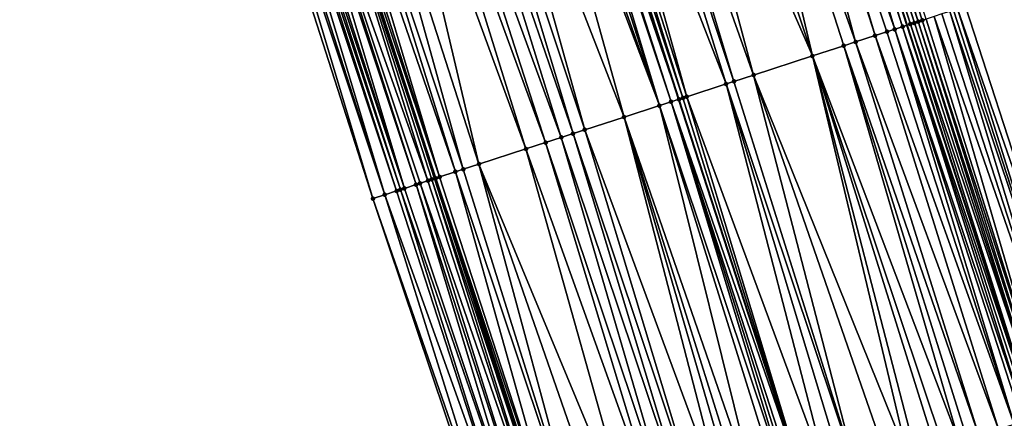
# Model space of a CAD drawing. Header units: feet. Extents: x 2004186 to 2014793, y 836912 to 864902.
# Tile 840 of 974: x 2004482 to 2004530, y 859082 to 859101. Entities that reach past the tile are written whole.
import ezdxf

# ---------------------------------------------------------------- set-up
doc = ezdxf.new("R2010")
doc.units = ezdxf.units.FT
doc.header["$LTSCALE"] = 100
doc.header["$MEASUREMENT"] = 0
for name, color, linetype, lineweight in [('EP_Travel Lane', 5, 'Continuous', 40), ('GPL_Skip Line', 2, 'Continuous', 40), ('Road Shots', 4, 'Continuous', 200), ('Road X-Section', 30, 'Continuous', 13)]:
    doc.layers.add(name, color=color, linetype=linetype, lineweight=lineweight)
doc.layers.add('I-77 SB_MM21-27-Surface-Border', color=7, linetype='Continuous')
doc.layers.add('I-77 SB_MM21-27-Surface-TIN', color=7, linetype='Continuous')

msp = doc.modelspace()

# ---------------------------------------------------------------- linework, layer by layer
at = {"layer": 'EP_Travel Lane'}
for points in [[(2004611.05073845, 858834.3353177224, 450.809887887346), (2004604.904946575, 858853.3668425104, 450.6313868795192), (2004598.75915778, 858872.3983577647, 450.4519635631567), (2004592.613442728, 858891.4296446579, 450.2502030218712), (2004586.467838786, 858910.4605874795, 450.014829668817), (2004580.322293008, 858929.491350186, 449.7618389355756), (2004574.17668532, 858948.5223046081, 449.5275945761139), (2004568.011584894, 858967.5560567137, 449.3092395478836), (2004561.847882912, 858986.5815319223, 449.1081062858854), (2004555.684214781, 859005.6069026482, 448.8968775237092), (2004549.520720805, 859024.6317358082, 448.6337080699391), (2004543.357037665, 859043.6571528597, 448.4269492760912), (2004537.193351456, 859062.6825793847, 448.2211025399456), (2004531.029666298, 859081.7080026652, 448.014952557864), (2004524.865823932, 859100.7339112, 447.8556761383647), (2004518.74471886, 859119.7364607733, 447.7203524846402), (2004512.616897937, 859138.7738750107, 447.5539477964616), (2004506.489054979, 859157.8113577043, 447.3980261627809), (2004500.361281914, 859176.8486232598, 447.2088581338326), (2004494.264296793, 859195.8284650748, 447.0465477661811), (2004488.171829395, 859214.8773456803, 446.8647979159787), (2004482.07930807, 859233.9263948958, 446.7118126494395), (2004475.98675831, 859252.9755330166, 446.5739951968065), (2004470.027193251, 859271.9272233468, 446.4479969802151)], [(2004588.082730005, 858826.8995207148, 450.8157096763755), (2004581.923465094, 858845.9265977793, 450.6296128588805), (2004575.764155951, 858864.9538114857, 450.4568630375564), (2004569.604895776, 858883.9808739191, 450.2693464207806), (2004563.445736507, 858903.0076246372, 450.0513423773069), (2004557.286682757, 858922.0340493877, 449.8014890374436), (2004551.127561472, 858941.0606827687, 449.5720199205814), (2004544.982919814, 858960.0824427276, 449.3651905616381), (2004538.836223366, 858979.1132654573, 449.1490235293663), (2004532.689582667, 858998.1439155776, 448.9161874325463), (2004526.543028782, 859017.174296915, 448.6573998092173), (2004520.39633813, 859036.2051016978, 448.4395070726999), (2004514.249481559, 859055.2364201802, 448.2712313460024), (2004508.102644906, 859074.2676770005, 448.0969892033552), (2004501.955668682, 859093.2993659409, 447.9644883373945), (2004495.812314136, 859112.3724637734, 447.873149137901), (2004489.682644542, 859131.4098709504, 447.7881508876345), (2004483.553024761, 859150.4471234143, 447.679462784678), (2004477.423393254, 859169.4844122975, 447.57635318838), (2004471.297890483, 859188.5960050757, 447.4720550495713), (2004465.250982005, 859207.6599434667, 447.3995910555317), (2004459.20407793, 859226.7238679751, 447.3247592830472), (2004453.157249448, 859245.7875541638, 447.2093015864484), (2004447.138044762, 859265.0163735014, 447.1114540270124)]]:
    msp.add_polyline3d(points, dxfattribs=at)
at = {"layer": 'GPL_Skip Line'}
msp.add_polyline3d([(2004600.144751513, 858830.8070277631, 451.0318982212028), (2004593.984853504, 858849.8338164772, 450.8384232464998), (2004587.824933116, 858868.8606743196, 450.651705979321), (2004581.665053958, 858887.8874048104, 450.4525393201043), (2004575.505346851, 858906.913603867, 450.2014217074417), (2004569.345699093, 858925.939619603, 449.9323833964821), (2004563.185962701, 858944.965909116, 449.6901084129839), (2004557.013036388, 858963.9881491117, 449.4678987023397), (2004550.839239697, 858983.0100203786, 449.2381246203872), (2004544.665458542, 859002.0318437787, 449.0037253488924), (2004538.491816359, 859021.0532389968, 448.7279527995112), (2004532.318022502, 859040.0751015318, 448.4973349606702), (2004526.144169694, 859059.0971456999, 448.2842675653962), (2004519.970243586, 859078.1194157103, 448.0930222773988), (2004513.796193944, 859097.1420663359, 447.9385541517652), (2004507.673925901, 859116.181789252, 447.8432484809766), (2004501.558497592, 859135.2231480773, 447.6719201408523), (2004495.443004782, 859154.2647077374, 447.5313333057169), (2004489.327486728, 859173.3063459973, 447.4027776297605), (2004483.245041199, 859192.3583882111, 447.2583316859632), (2004477.23562986, 859211.4338076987, 447.134447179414), (2004471.226203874, 859230.5092736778, 447.0184828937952), (2004465.216785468, 859249.5847155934, 446.8984191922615), (2004459.266163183, 859268.6782788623, 446.7735468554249)], dxfattribs=at)
at = {"layer": 'I-77 SB_MM21-27-Surface-Border', "color": 3, "linetype": 'ByBlock', "lineweight": -2}
for points in [[(2004472.4773432, 859272.6663528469, 446.2902183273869), (2004478.189264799, 859253.6681932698, 446.3872762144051), (2004484.389439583, 859234.652851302, 446.5081358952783), (2004490.589518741, 859215.637812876, 446.680707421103), (2004496.980352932, 859196.6828786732, 446.854806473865), (2004503.22893318, 859177.7683850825, 447.0383335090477), (2004509.34435858, 859158.7270353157, 447.2110499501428), (2004515.459768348, 859139.6857342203, 447.3912133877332), (2004521.575246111, 859120.6442214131, 447.5389734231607), (2004527.683948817, 859101.6465388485, 447.6780818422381), (2004533.857993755, 859082.6239027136, 447.8339510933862), (2004539.841598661, 859063.5401678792, 448.0519747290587), (2004545.444640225, 859044.3332597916, 448.3000429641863), (2004552.189291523, 859025.4961188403, 448.4819144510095), (2004558.553373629, 859006.5358226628, 448.6955618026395), (2004564.727175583, 858987.5139351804, 448.9237640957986), (2004570.901104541, 858968.4916563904, 449.1141541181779), (2004577.077379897, 858949.4590754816, 449.3218534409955), (2004583.237223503, 858930.4324548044, 449.5317550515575), (2004589.396965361, 858911.406148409, 449.7723916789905), (2004595.556651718, 858892.3800134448, 450.0297687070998), (2004601.335895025, 858873.2303341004, 450.2538553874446), (2004607.305443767, 858854.142167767, 450.4692363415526), (2004612.704133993, 858834.8692839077, 450.6932272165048)], [(2004587.587272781, 858826.7388912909, 450.795730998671), (2004581.807851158, 858845.8891214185, 450.6254984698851), (2004573.935653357, 858864.3609058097, 450.3745427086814), (2004567.204966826, 858883.2027608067, 450.1685439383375), (2004560.664649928, 858902.1059305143, 449.9344593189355), (2004554.504930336, 858921.1321681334, 449.6871242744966), (2004548.345137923, 858940.158630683, 449.4617647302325), (2004542.175701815, 858959.1701092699, 449.259049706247), (2004536.001870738, 858978.1920864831, 449.0395053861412), (2004530.018245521, 858997.275883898, 448.8275165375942), (2004524.415195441, 859016.4828182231, 448.5819936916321), (2004518.051143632, 859035.4430210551, 448.3593327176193), (2004511.496731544, 859054.3418794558, 448.1750943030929), (2004505.322676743, 859073.3645459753, 448.0221546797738), (2004498.958282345, 859092.3258043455, 447.9014847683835), (2004492.821177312, 859111.4114790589, 447.8267164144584), (2004486.705541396, 859130.4534843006, 447.7543356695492), (2004480.58991449, 859149.4954614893, 447.6776576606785), (2004474.664796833, 859168.5983181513, 447.5585882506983), (2004468.93780789, 859187.8524946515, 447.4715177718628), (2004462.928291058, 859206.9282489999, 447.4046807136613), (2004457.300320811, 859226.1240958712, 447.3211453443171), (2004452.626173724, 859245.6203115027, 447.2192829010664), (2004445.672324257, 859264.5737021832, 447.1361077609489)]]:
    msp.add_polyline3d(points, dxfattribs=at)
at = {"layer": 'I-77 SB_MM21-27-Surface-TIN', "color": 128, "linetype": 'ByBlock', "lineweight": -2}
for points in [[(2004519.480312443, 859119.9724670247, 447.6869038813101), (2004519.099427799, 859119.8502912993, 447.7078974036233), (2004525.40064302, 859100.9072705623, 447.8361685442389)], [(2004519.480312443, 859119.9724670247, 447.6869038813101), (2004525.590912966, 859100.9688933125, 447.8246430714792), (2004525.781202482, 859101.0304557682, 447.8072915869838)], [(2004519.480312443, 859119.9724670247, 447.6869038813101), (2004525.40064302, 859100.9072705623, 447.8361685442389), (2004525.590912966, 859100.9688933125, 447.8246430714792)], [(2004518.528121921, 859119.6669620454, 447.7293363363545), (2004517.575957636, 859119.3613753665, 447.7592631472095), (2004524.259119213, 859100.5372386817, 447.8767803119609)], [(2004518.718558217, 859119.7280686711, 447.7217115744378), (2004518.528121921, 859119.6669620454, 447.7293363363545), (2004524.639618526, 859100.6606092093, 447.8658101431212)], [(2004518.528121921, 859119.6669620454, 447.7293363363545), (2004524.259119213, 859100.5372386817, 447.8767803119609), (2004524.639618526, 859100.6606092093, 447.8658101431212)], [(2004518.718558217, 859119.7280686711, 447.7217115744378), (2004524.865823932, 859100.7339112, 447.8556761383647), (2004518.74471886, 859119.7364607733, 447.7203524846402)], [(2004518.718558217, 859119.7280686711, 447.7217115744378), (2004524.639618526, 859100.6606092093, 447.8658101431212), (2004524.865823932, 859100.7339112, 447.8556761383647)], [(2004518.908999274, 859119.7891604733, 447.7118178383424), (2004518.74471886, 859119.7364607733, 447.7203524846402), (2004525.020138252, 859100.7839168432, 447.8487628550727)], [(2004525.020138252, 859100.7839168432, 447.8487628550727), (2004518.74471886, 859119.7364607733, 447.7203524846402), (2004524.865823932, 859100.7339112, 447.8556761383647)], [(2004519.099427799, 859119.8502912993, 447.7078974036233), (2004518.908999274, 859119.7891604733, 447.7118178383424), (2004525.210383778, 859100.8456148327, 447.8445074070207)], [(2004518.908999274, 859119.7891604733, 447.7118178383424), (2004525.020138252, 859100.7839168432, 447.8487628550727), (2004525.210383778, 859100.8456148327, 447.8445074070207)], [(2004519.099427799, 859119.8502912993, 447.7078974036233), (2004525.210383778, 859100.8456148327, 447.8445074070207), (2004525.40064302, 859100.9072705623, 447.8361685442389)], [(2004517.195105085, 859119.2390997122, 447.7649607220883), (2004515.671723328, 859118.7499085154, 447.7741922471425), (2004522.356749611, 859099.9199948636, 447.8938330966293)], [(2004517.575957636, 859119.3613753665, 447.7592631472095), (2004517.195105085, 859119.2390997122, 447.7649607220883), (2004523.307916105, 859100.2286731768, 447.8907567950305)], [(2004517.195105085, 859119.2390997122, 447.7649607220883), (2004522.356749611, 859099.9199948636, 447.8938330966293), (2004523.307916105, 859100.2286731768, 447.8907567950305)], [(2004517.575957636, 859119.3613753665, 447.7592631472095), (2004523.878626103, 859100.4138490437, 447.8859039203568), (2004524.259119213, 859100.5372386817, 447.8767803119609)], [(2004517.575957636, 859119.3613753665, 447.7592631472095), (2004523.307916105, 859100.2286731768, 447.8907567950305), (2004523.878626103, 859100.4138490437, 447.8859039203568)], [(2004515.671723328, 859118.7499085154, 447.7741922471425), (2004513.957919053, 859118.1995677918, 447.7844817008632), (2004520.264165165, 859099.24095852, 447.9060067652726)], [(2004515.671723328, 859118.7499085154, 447.7741922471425), (2004521.786043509, 859099.7348069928, 447.8975260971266), (2004522.356749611, 859099.9199948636, 447.8938330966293)], [(2004515.671723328, 859118.7499085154, 447.7741922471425), (2004520.264165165, 859099.24095852, 447.9060067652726), (2004521.786043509, 859099.7348069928, 447.8975260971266)], [(2004513.957919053, 859118.1995677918, 447.7844817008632), (2004512.244110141, 859117.6492415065, 447.796981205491), (2004520.264165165, 859099.24095852, 447.9060067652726)], [(2004512.244110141, 859117.6492415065, 447.796981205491), (2004510.72071829, 859117.1600817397, 447.8110236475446), (2004517.410643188, 859098.3149928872, 447.9219325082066)], [(2004512.244110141, 859117.6492415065, 447.796981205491), (2004517.410643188, 859098.3149928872, 447.9219325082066), (2004520.264165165, 859099.24095852, 447.9060067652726)], [(2004510.72071829, 859117.1600817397, 447.8110236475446), (2004510.149441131, 859116.9766630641, 447.8187749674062), (2004516.45948317, 859098.00629462, 447.9230807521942)], [(2004510.72071829, 859117.1600817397, 447.8110236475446), (2004516.45948317, 859098.00629462, 447.9230807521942), (2004517.410643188, 859098.3149928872, 447.9219325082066)], [(2004508.816462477, 859116.548681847, 447.8362019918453), (2004508.054765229, 859116.3041060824, 447.8438536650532), (2004514.176650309, 859097.2655691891, 447.9403700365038)], [(2004510.149441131, 859116.9766630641, 447.8187749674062), (2004508.816462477, 859116.548681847, 447.8362019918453), (2004516.079004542, 859097.8828603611, 447.9278928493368)], [(2004508.816462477, 859116.548681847, 447.8362019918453), (2004514.176650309, 859097.2655691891, 447.9403700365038), (2004516.079004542, 859097.8828603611, 447.9278928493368)], [(2004510.149441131, 859116.9766630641, 447.8187749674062), (2004516.079004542, 859097.8828603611, 447.9278928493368), (2004516.45948317, 859098.00629462, 447.9230807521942)], [(2004507.293086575, 859116.0594724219, 447.8426432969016), (2004507.102654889, 859115.9983514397, 447.8480705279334), (2004513.415747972, 859097.0185314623, 447.9336443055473)], [(2004507.293086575, 859116.0594724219, 447.8426432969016), (2004513.796193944, 859097.1420663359, 447.9385541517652), (2004507.673925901, 859116.181789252, 447.8432484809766)], [(2004507.293086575, 859116.0594724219, 447.8426432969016), (2004513.415747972, 859097.0185314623, 447.9336443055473), (2004513.796193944, 859097.1420663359, 447.9385541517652)], [(2004508.054765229, 859116.3041060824, 447.8438536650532), (2004507.673925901, 859116.181789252, 447.8432484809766), (2004513.986425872, 859097.2038062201, 447.9383468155)], [(2004513.986425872, 859097.2038062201, 447.9383468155), (2004507.673925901, 859116.181789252, 447.8432484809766), (2004513.796193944, 859097.1420663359, 447.9385541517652)], [(2004508.054765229, 859116.3041060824, 447.8438536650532), (2004513.986425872, 859097.2038062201, 447.9383468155), (2004514.176650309, 859097.2655691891, 447.9403700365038)], [(2004505.769690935, 859115.5703244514, 447.8584914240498), (2004503.865477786, 859114.9587917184, 447.8633360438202), (2004511.132914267, 859096.2778086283, 447.9511845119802)], [(2004506.15053925, 859115.6926132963, 447.854812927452), (2004505.769690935, 859115.5703244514, 447.8584914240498), (2004512.845025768, 859096.8333932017, 447.942130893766)], [(2004505.769690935, 859115.5703244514, 447.8584914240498), (2004511.132914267, 859096.2778086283, 447.9511845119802), (2004512.845025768, 859096.8333932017, 447.942130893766)], [(2004506.721801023, 859115.8760798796, 447.8543947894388), (2004506.15053925, 859115.6926132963, 447.854812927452), (2004512.845025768, 859096.8333932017, 447.942130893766)], [(2004507.102654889, 859115.9983514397, 447.8480705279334), (2004506.721801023, 859115.8760798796, 447.8543947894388), (2004512.845025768, 859096.8333932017, 447.942130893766)], [(2004507.102654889, 859115.9983514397, 447.8480705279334), (2004512.845025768, 859096.8333932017, 447.942130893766), (2004513.415747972, 859097.0185314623, 447.9336443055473)], [(2004502.91335013, 859114.6530909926, 447.8758058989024), (2004502.151664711, 859114.4084783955, 447.8778196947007), (2004508.659870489, 859095.4752785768, 447.9624259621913)], [(2004503.865477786, 859114.9587917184, 447.8633360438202), (2004502.91335013, 859114.6530909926, 447.8758058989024), (2004509.230583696, 859095.6604445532, 447.9566174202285)], [(2004502.91335013, 859114.6530909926, 447.8758058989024), (2004508.659870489, 859095.4752785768, 447.9624259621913), (2004509.230583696, 859095.6604445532, 447.9566174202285)], [(2004503.865477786, 859114.9587917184, 447.8633360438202), (2004509.230583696, 859095.6604445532, 447.9566174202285), (2004511.132914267, 859096.2778086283, 447.9511845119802)], [(2004502.151664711, 859114.4084783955, 447.8778196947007), (2004501.199567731, 859114.1026821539, 447.8756690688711), (2004508.089172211, 859095.2900666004, 447.9637897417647)], [(2004502.151664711, 859114.4084783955, 447.8778196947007), (2004508.089172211, 859095.2900666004, 447.9637897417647), (2004508.659870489, 859095.4752785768, 447.9624259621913)], [(2004500.437872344, 859113.8581005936, 447.8824336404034), (2004499.485776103, 859113.5523020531, 447.8799311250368), (2004506.377087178, 859094.7344004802, 447.96496383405)], [(2004501.199567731, 859114.1026821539, 447.8756690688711), (2004500.437872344, 859113.8581005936, 447.8824336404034), (2004507.328244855, 859095.0431059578, 447.9645122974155)], [(2004500.437872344, 859113.8581005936, 447.8824336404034), (2004506.377087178, 859094.7344004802, 447.96496383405), (2004507.328244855, 859095.0431059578, 447.9645122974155)], [(2004501.199567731, 859114.1026821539, 447.8756690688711), (2004507.328244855, 859095.0431059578, 447.9645122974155), (2004508.089172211, 859095.2900666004, 447.9637897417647)], [(2004499.485776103, 859113.5523020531, 447.8799311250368), (2004497.962389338, 859113.0631264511, 447.8915497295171), (2004504.094289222, 859093.993567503, 447.9718614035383)], [(2004499.485776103, 859113.5523020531, 447.8799311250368), (2004504.094289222, 859093.993567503, 447.9718614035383), (2004506.377087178, 859094.7344004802, 447.96496383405)], [(2004497.010282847, 859112.7573598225, 447.8939319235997), (2004496.439032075, 859112.5738589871, 447.8891071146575), (2004502.952867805, 859093.62322015, 447.9819904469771)], [(2004497.962389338, 859113.0631264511, 447.8915497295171), (2004497.010282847, 859112.7573598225, 447.8939319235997), (2004503.333334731, 859093.7466904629, 447.9806620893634)], [(2004497.010282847, 859112.7573598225, 447.8939319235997), (2004502.952867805, 859093.62322015, 447.9819904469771), (2004503.333334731, 859093.7466904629, 447.9806620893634)], [(2004497.962389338, 859113.0631264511, 447.8915497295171), (2004503.333334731, 859093.7466904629, 447.9806620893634), (2004504.094289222, 859093.993567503, 447.9718614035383)], [(2004495.677394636, 859112.3290969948, 447.8682532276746), (2004494.915727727, 859112.0844267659, 447.8614454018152), (2004501.621371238, 859093.1906498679, 447.9456523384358)], [(2004495.677394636, 859112.3290969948, 447.8682532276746), (2004501.955668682, 859093.2993659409, 447.9644883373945), (2004495.812314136, 859112.3724637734, 447.873149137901)], [(2004495.677394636, 859112.3290969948, 447.8682532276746), (2004501.811575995, 859093.252473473, 447.9535345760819), (2004501.955668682, 859093.2993659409, 447.9644883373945)], [(2004495.677394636, 859112.3290969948, 447.8682532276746), (2004501.621371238, 859093.1906498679, 447.9456523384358), (2004501.811575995, 859093.252473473, 447.9535345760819)], [(2004496.058206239, 859112.4515001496, 447.8820719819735), (2004495.812314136, 859112.3724637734, 447.873149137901), (2004502.191958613, 859093.376203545, 447.9773055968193)], [(2004502.001758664, 859093.3143651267, 447.9679920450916), (2004495.812314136, 859112.3724637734, 447.873149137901), (2004501.955668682, 859093.2993659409, 447.9644883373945)], [(2004502.191958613, 859093.376203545, 447.9773055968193), (2004495.812314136, 859112.3724637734, 447.873149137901), (2004502.001758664, 859093.3143651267, 447.9679920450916)], [(2004496.439032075, 859112.5738589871, 447.8891071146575), (2004496.058206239, 859112.4515001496, 447.8820719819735), (2004502.191958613, 859093.376203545, 447.9773055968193)], [(2004496.439032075, 859112.5738589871, 447.8891071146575), (2004502.191958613, 859093.376203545, 447.9773055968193), (2004502.952867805, 859093.62322015, 447.9819904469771)], [(2004493.963714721, 859111.7783690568, 447.8192723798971), (2004493.773289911, 859111.7172266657, 447.8214225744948), (2004500.099661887, 859092.6962807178, 447.9038222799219)], [(2004494.154130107, 859111.8395407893, 447.8216134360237), (2004493.963714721, 859111.7783690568, 447.8192723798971), (2004500.289886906, 859092.7580418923, 447.9056721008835)], [(2004493.963714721, 859111.7783690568, 447.8192723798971), (2004500.099661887, 859092.6962807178, 447.9038222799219), (2004500.289886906, 859092.7580418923, 447.9056721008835)], [(2004494.344533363, 859111.900750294, 447.8297362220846), (2004494.154130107, 859111.8395407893, 447.8216134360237), (2004500.480102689, 859092.8198315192, 447.9102711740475)], [(2004494.154130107, 859111.8395407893, 447.8216134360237), (2004500.289886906, 859092.7580418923, 447.9056721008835), (2004500.480102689, 859092.8198315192, 447.9102711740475)], [(2004494.725323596, 859112.0232199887, 447.853740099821), (2004494.344533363, 859111.900750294, 447.8297362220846), (2004500.480102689, 859092.8198315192, 447.9102711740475)], [(2004494.915727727, 859112.0844267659, 447.8614454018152), (2004494.725323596, 859112.0232199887, 447.853740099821), (2004501.050705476, 859093.005337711, 447.9373361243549)], [(2004494.725323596, 859112.0232199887, 447.853740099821), (2004500.480102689, 859092.8198315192, 447.9102711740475), (2004501.050705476, 859093.005337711, 447.9373361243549)], [(2004494.915727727, 859112.0844267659, 447.8614454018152), (2004501.240917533, 859093.0671388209, 447.9430447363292), (2004501.621371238, 859093.1906498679, 447.9456523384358)], [(2004494.915727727, 859112.0844267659, 447.8614454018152), (2004501.050705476, 859093.005337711, 447.9373361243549), (2004501.240917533, 859093.0671388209, 447.9430447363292)], [(2004493.201997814, 859111.5338545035, 447.8362935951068), (2004492.821177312, 859111.4114790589, 447.8267164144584), (2004498.958282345, 859092.3258043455, 447.9014847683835)], [(2004493.39242341, 859111.5949944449, 447.8337684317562), (2004493.201997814, 859111.5338545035, 447.8362935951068), (2004499.528947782, 859092.5111175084, 447.9098981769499)], [(2004493.201997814, 859111.5338545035, 447.8362935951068), (2004498.958282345, 859092.3258043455, 447.9014847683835), (2004499.528947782, 859092.5111175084, 447.9098981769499)], [(2004493.773289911, 859111.7172266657, 447.8214225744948), (2004493.39242341, 859111.5949944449, 447.8337684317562), (2004499.528947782, 859092.5111175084, 447.9098981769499)], [(2004493.773289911, 859111.7172266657, 447.8214225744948), (2004499.528947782, 859092.5111175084, 447.9098981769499), (2004500.099661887, 859092.6962807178, 447.9038222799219)], [(2004526.54235295, 859101.2767289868, 447.7401462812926), (2004526.161798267, 859101.1535290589, 447.7676007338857), (2004532.716365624, 859082.254192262, 447.9056210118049)], [(2004526.922903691, 859101.3999410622, 447.713865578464), (2004526.54235295, 859101.2767289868, 447.7401462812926), (2004532.716365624, 859082.254192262, 447.9056210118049)], [(2004527.113159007, 859101.4616088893, 447.7066956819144), (2004526.922903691, 859101.3999410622, 447.713865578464), (2004533.287169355, 859082.4390793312, 447.8728629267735)], [(2004526.922903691, 859101.3999410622, 447.713865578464), (2004532.716365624, 859082.254192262, 447.9056210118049), (2004533.287169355, 859082.4390793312, 447.8728629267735)], [(2004527.303407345, 859101.5232982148, 447.7016030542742), (2004527.113159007, 859101.4616088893, 447.7066956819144), (2004533.287169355, 859082.4390793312, 447.8728629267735)], [(2004527.683948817, 859101.6465388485, 447.6780818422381), (2004527.303407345, 859101.5232982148, 447.7016030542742), (2004533.857993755, 859082.6239027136, 447.8339510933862)], [(2004527.303407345, 859101.5232982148, 447.7016030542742), (2004533.287169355, 859082.4390793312, 447.8728629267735), (2004533.857993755, 859082.6239027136, 447.8339510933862)], [(2004525.020138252, 859100.7839168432, 447.8487628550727), (2004524.865823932, 859100.7339112, 447.8556761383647), (2004531.029666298, 859081.7080026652, 448.014952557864)], [(2004525.210383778, 859100.8456148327, 447.8445074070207), (2004525.020138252, 859100.7839168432, 447.8487628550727), (2004531.384406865, 859081.8230460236, 448.0068818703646)], [(2004525.020138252, 859100.7839168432, 447.8487628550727), (2004531.029666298, 859081.7080026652, 448.014952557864), (2004531.384406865, 859081.8230460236, 448.0068818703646)], [(2004525.40064302, 859100.9072705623, 447.8361685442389), (2004525.210383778, 859100.8456148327, 447.8445074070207), (2004531.384406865, 859081.8230460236, 448.0068818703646)], [(2004525.590912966, 859100.9688933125, 447.8246430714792), (2004525.40064302, 859100.9072705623, 447.8361685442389), (2004531.574673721, 859081.8846782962, 447.9962764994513)], [(2004525.40064302, 859100.9072705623, 447.8361685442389), (2004531.384406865, 859081.8230460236, 448.0068818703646), (2004531.574673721, 859081.8846782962, 447.9962764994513)], [(2004525.781202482, 859101.0304557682, 447.8072915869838), (2004525.590912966, 859100.9688933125, 447.8246430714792), (2004531.764950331, 859081.9462805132, 447.9827669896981)], [(2004525.590912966, 859100.9688933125, 447.8246430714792), (2004531.574673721, 859081.8846782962, 447.9962764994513), (2004531.764950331, 859081.9462805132, 447.9827669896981)], [(2004526.161798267, 859101.1535290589, 447.7676007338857), (2004525.781202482, 859101.0304557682, 447.8072915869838), (2004531.764950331, 859081.9462805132, 447.9827669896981)], [(2004526.161798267, 859101.1535290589, 447.7676007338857), (2004531.764950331, 859081.9462805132, 447.9827669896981), (2004532.716365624, 859082.254192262, 447.9056210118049)], [(2004523.878626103, 859100.4138490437, 447.8859039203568), (2004523.307916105, 859100.2286731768, 447.8907567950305), (2004530.052661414, 859081.3912425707, 448.0446390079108)], [(2004524.259119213, 859100.5372386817, 447.8767803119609), (2004523.878626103, 859100.4138490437, 447.8859039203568), (2004530.052661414, 859081.3912425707, 448.0446390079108)], [(2004524.639618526, 859100.6606092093, 447.8658101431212), (2004524.259119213, 859100.5372386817, 447.8767803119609), (2004530.62341437, 859081.5762860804, 448.0269970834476)], [(2004524.259119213, 859100.5372386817, 447.8767803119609), (2004530.433160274, 859081.5146144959, 448.0338039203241), (2004530.62341437, 859081.5762860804, 448.0269970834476)], [(2004524.259119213, 859100.5372386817, 447.8767803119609), (2004530.052661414, 859081.3912425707, 448.0446390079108), (2004530.433160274, 859081.5146144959, 448.0338039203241)], [(2004524.639618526, 859100.6606092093, 447.8658101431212), (2004531.003915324, 859081.6996515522, 448.0155384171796), (2004524.865823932, 859100.7339112, 447.8556761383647)], [(2004524.639618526, 859100.6606092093, 447.8658101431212), (2004530.813661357, 859081.6379795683, 448.0223066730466), (2004531.003915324, 859081.6996515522, 448.0155384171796)], [(2004524.639618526, 859100.6606092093, 447.8658101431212), (2004530.62341437, 859081.5762860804, 448.0269970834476), (2004530.813661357, 859081.6379795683, 448.0223066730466)], [(2004531.003915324, 859081.6996515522, 448.0155384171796), (2004531.029666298, 859081.7080026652, 448.014952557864), (2004524.865823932, 859100.7339112, 447.8556761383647)], [(2004522.356749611, 859099.9199948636, 447.8938330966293), (2004521.786043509, 859099.7348069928, 447.8975260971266), (2004528.340547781, 859080.8356645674, 448.0543273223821)], [(2004523.307916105, 859100.2286731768, 447.8907567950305), (2004522.356749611, 859099.9199948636, 447.8938330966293), (2004529.291713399, 859081.1443455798, 448.0515118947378)], [(2004522.356749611, 859099.9199948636, 447.8938330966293), (2004528.340547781, 859080.8356645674, 448.0543273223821), (2004529.291713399, 859081.1443455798, 448.0515118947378)], [(2004523.307916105, 859100.2286731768, 447.8907567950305), (2004529.291713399, 859081.1443455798, 448.0515118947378), (2004530.052661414, 859081.3912425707, 448.0446390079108)], [(2004521.786043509, 859099.7348069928, 447.8975260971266), (2004520.264165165, 859099.24095852, 447.9060067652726), (2004527.389375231, 859080.5270049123, 448.0592064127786)], [(2004521.786043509, 859099.7348069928, 447.8975260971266), (2004527.389375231, 859080.5270049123, 448.0592064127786), (2004527.769839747, 859080.65048265, 448.0585955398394)], [(2004521.786043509, 859099.7348069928, 447.8975260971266), (2004527.769839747, 859080.65048265, 448.0585955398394), (2004528.340547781, 859080.8356645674, 448.0543273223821)], [(2004520.264165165, 859099.24095852, 447.9060067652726), (2004517.410643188, 859098.3149928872, 447.9219325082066), (2004524.916328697, 859079.7244833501, 448.071267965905)], [(2004520.264165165, 859099.24095852, 447.9060067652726), (2004526.628434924, 859080.2800841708, 448.063784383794), (2004527.389375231, 859080.5270049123, 448.0592064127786)], [(2004520.264165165, 859099.24095852, 447.9060067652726), (2004526.247969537, 859080.1566091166, 448.0646545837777), (2004526.628434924, 859080.2800841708, 448.063784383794)], [(2004520.264165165, 859099.24095852, 447.9060067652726), (2004525.296799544, 859079.8479415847, 448.0687725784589), (2004526.247969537, 859080.1566091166, 448.0646545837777)], [(2004520.264165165, 859099.24095852, 447.9060067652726), (2004524.916328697, 859079.7244833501, 448.071267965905), (2004525.296799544, 859079.8479415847, 448.0687725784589)], [(2004516.45948317, 859098.00629462, 447.9230807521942), (2004516.079004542, 859097.8828603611, 447.9278928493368), (2004522.443293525, 859078.9219267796, 448.0799468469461)], [(2004517.410643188, 859098.3149928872, 447.9219325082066), (2004516.45948317, 859098.00629462, 447.9230807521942), (2004522.443293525, 859078.9219267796, 448.0799468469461)], [(2004517.410643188, 859098.3149928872, 447.9219325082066), (2004523.965159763, 859079.4158125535, 448.0750705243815), (2004524.916328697, 859079.7244833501, 448.071267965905)], [(2004517.410643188, 859098.3149928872, 447.9219325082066), (2004522.443293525, 859078.9219267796, 448.0799468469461), (2004523.965159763, 859079.4158125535, 448.0750705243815)], [(2004516.079004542, 859097.8828603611, 447.9278928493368), (2004514.176650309, 859097.2655691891, 447.9403700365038), (2004521.111638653, 859078.4898442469, 448.090737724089)], [(2004516.079004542, 859097.8828603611, 447.9278928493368), (2004521.872577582, 859078.7367692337, 448.0865699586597), (2004522.443293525, 859078.9219267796, 448.0799468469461)], [(2004516.079004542, 859097.8828603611, 447.9278928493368), (2004521.111638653, 859078.4898442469, 448.090737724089), (2004521.872577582, 859078.7367692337, 448.0865699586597)], [(2004513.415747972, 859097.0185314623, 447.9336443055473), (2004512.845025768, 859096.8333932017, 447.942130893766), (2004519.209324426, 859077.8724298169, 448.0913049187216)], [(2004513.415747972, 859097.0185314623, 447.9336443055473), (2004519.970243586, 859078.1194157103, 448.0930222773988), (2004513.796193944, 859097.1420663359, 447.9385541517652)], [(2004513.415747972, 859097.0185314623, 447.9336443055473), (2004519.589796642, 859077.9958838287, 448.0884015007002), (2004519.970243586, 859078.1194157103, 448.0930222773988)], [(2004513.415747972, 859097.0185314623, 447.9336443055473), (2004519.399565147, 859077.9341426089, 448.0884797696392), (2004519.589796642, 859077.9958838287, 448.0884015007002)], [(2004513.415747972, 859097.0185314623, 447.9336443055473), (2004519.209324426, 859077.8724298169, 448.0913049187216), (2004519.399565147, 859077.9341426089, 448.0884797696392)], [(2004513.986425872, 859097.2038062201, 447.9383468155), (2004513.796193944, 859097.1420663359, 447.9385541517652), (2004519.970243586, 859078.1194157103, 448.0930222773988)], [(2004514.176650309, 859097.2655691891, 447.9403700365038), (2004513.986425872, 859097.2038062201, 447.9383468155), (2004519.970243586, 859078.1194157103, 448.0930222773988)], [(2004514.176650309, 859097.2655691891, 447.9403700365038), (2004519.970243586, 859078.1194157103, 448.0930222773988), (2004521.111638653, 859078.4898442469, 448.090737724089)], [(2004512.845025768, 859096.8333932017, 447.942130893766), (2004511.132914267, 859096.2778086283, 447.9511845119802), (2004517.687467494, 859077.3785153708, 448.0934107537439)], [(2004512.845025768, 859096.8333932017, 447.942130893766), (2004518.82885434, 859077.7489692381, 448.0935737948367), (2004519.209324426, 859077.8724298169, 448.0913049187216)], [(2004512.845025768, 859096.8333932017, 447.942130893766), (2004517.687467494, 859077.3785153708, 448.0934107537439), (2004518.82885434, 859077.7489692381, 448.0935737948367)], [(2004511.132914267, 859096.2778086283, 447.9511845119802), (2004509.230583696, 859095.6604445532, 447.9566174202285), (2004516.165604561, 859076.8846194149, 448.0973032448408)], [(2004511.132914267, 859096.2778086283, 447.9511845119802), (2004517.116763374, 859077.1933213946, 448.0965137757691), (2004517.687467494, 859077.3785153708, 448.0934107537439)], [(2004511.132914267, 859096.2778086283, 447.9511845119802), (2004516.736304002, 859077.0698278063, 448.0955931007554), (2004517.116763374, 859077.1933213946, 448.0965137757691)], [(2004511.132914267, 859096.2778086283, 447.9511845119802), (2004516.165604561, 859076.8846194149, 448.0973032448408), (2004516.736304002, 859077.0698278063, 448.0955931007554)], [(2004509.230583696, 859095.6604445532, 447.9566174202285), (2004508.659870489, 859095.4752785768, 447.9624259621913), (2004515.024210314, 859076.51418835, 448.0993434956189)], [(2004509.230583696, 859095.6604445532, 447.9566174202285), (2004515.024210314, 859076.51418835, 448.0993434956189), (2004516.165604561, 859076.8846194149, 448.0973032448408)], [(2004507.328244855, 859095.0431059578, 447.9645122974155), (2004506.377087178, 859094.7344004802, 447.96496383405), (2004513.121878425, 859075.8968283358, 448.1051686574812)], [(2004508.089172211, 859095.2900666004, 447.9637897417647), (2004507.328244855, 859095.0431059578, 447.9645122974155), (2004513.692578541, 859076.0820346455, 448.1032573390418)], [(2004507.328244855, 859095.0431059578, 447.9645122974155), (2004513.121878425, 859075.8968283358, 448.1051686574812), (2004513.692578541, 859076.0820346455, 448.1032573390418)], [(2004508.659870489, 859095.4752785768, 447.9624259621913), (2004508.089172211, 859095.2900666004, 447.9637897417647), (2004514.453502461, 859076.3290058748, 448.1035578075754)], [(2004508.089172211, 859095.2900666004, 447.9637897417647), (2004513.692578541, 859076.0820346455, 448.1032573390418), (2004514.453502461, 859076.3290058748, 448.1035578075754)], [(2004508.659870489, 859095.4752785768, 447.9624259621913), (2004514.453502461, 859076.3290058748, 448.1035578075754), (2004515.024210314, 859076.51418835, 448.0993434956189)], [(2004506.377087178, 859094.7344004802, 447.96496383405), (2004504.094289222, 859093.993567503, 447.9718614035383), (2004511.790253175, 859075.4646545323, 448.1071404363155)], [(2004506.377087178, 859094.7344004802, 447.96496383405), (2004511.790253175, 859075.4646545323, 448.1071404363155), (2004513.121878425, 859075.8968283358, 448.1051686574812)], [(2004502.952867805, 859093.62322015, 447.9819904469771), (2004502.191958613, 859093.376203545, 447.9773055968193), (2004508.366095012, 859074.3532856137, 448.1059443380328)], [(2004503.333334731, 859093.7466904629, 447.9806620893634), (2004502.952867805, 859093.62322015, 447.9819904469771), (2004509.317243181, 859074.6620203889, 448.1083237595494)], [(2004502.952867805, 859093.62322015, 447.9819904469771), (2004508.366095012, 859074.3532856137, 448.1059443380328), (2004509.317243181, 859074.6620203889, 448.1083237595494)], [(2004504.094289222, 859093.993567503, 447.9718614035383), (2004503.333334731, 859093.7466904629, 447.9806620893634), (2004509.317243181, 859074.6620203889, 448.1083237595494)], [(2004504.094289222, 859093.993567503, 447.9718614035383), (2004510.648875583, 859075.0941721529, 448.1042223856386), (2004511.790253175, 859075.4646545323, 448.1071404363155)], [(2004504.094289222, 859093.993567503, 447.9718614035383), (2004509.317243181, 859074.6620203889, 448.1083237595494), (2004510.648875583, 859075.0941721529, 448.1042223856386)], [(2004501.621371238, 859093.1906498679, 447.9456523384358), (2004501.240917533, 859093.0671388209, 447.9430447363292), (2004507.795493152, 859074.1677765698, 448.0786037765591)], [(2004501.811575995, 859093.252473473, 447.9535345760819), (2004501.621371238, 859093.1906498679, 447.9456523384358), (2004507.795493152, 859074.1677765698, 448.0786037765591)], [(2004501.811575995, 859093.252473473, 447.9535345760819), (2004508.102644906, 859074.2676770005, 448.0969892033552), (2004501.955668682, 859093.2993659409, 447.9644883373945)], [(2004501.811575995, 859093.252473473, 447.9535345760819), (2004507.795493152, 859074.1677765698, 448.0786037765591), (2004508.102644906, 859074.2676770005, 448.0969892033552)], [(2004502.001758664, 859093.3143651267, 447.9679920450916), (2004501.955668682, 859093.2993659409, 447.9644883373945), (2004508.175879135, 859074.2914962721, 448.1013728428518)], [(2004508.175879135, 859074.2914962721, 448.1013728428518), (2004501.955668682, 859093.2993659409, 447.9644883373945), (2004508.102644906, 859074.2676770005, 448.0969892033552)], [(2004502.191958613, 859093.376203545, 447.9773055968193), (2004502.001758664, 859093.3143651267, 447.9679920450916), (2004508.366095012, 859074.3532856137, 448.1059443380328)], [(2004502.001758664, 859093.3143651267, 447.9679920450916), (2004508.175879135, 859074.2914962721, 448.1013728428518), (2004508.366095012, 859074.3532856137, 448.1059443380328)], [(2004500.099661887, 859092.6962807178, 447.9038222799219), (2004499.528947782, 859092.5111175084, 447.9098981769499), (2004506.27378965, 859073.6733893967, 448.0350321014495)], [(2004500.289886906, 859092.7580418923, 447.9056721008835), (2004500.099661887, 859092.6962807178, 447.9038222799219), (2004506.27378965, 859073.6733893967, 448.0350321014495)], [(2004500.480102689, 859092.8198315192, 447.9102711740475), (2004500.289886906, 859092.7580418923, 447.9056721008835), (2004506.844442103, 859073.8587425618, 448.0473107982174)], [(2004500.289886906, 859092.7580418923, 447.9056721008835), (2004506.27378965, 859073.6733893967, 448.0350321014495), (2004506.844442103, 859073.8587425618, 448.0473107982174)], [(2004501.050705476, 859093.005337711, 447.9373361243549), (2004500.480102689, 859092.8198315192, 447.9102711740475), (2004506.844442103, 859073.8587425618, 448.0473107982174)], [(2004501.240917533, 859093.0671388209, 447.9430447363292), (2004501.050705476, 859093.005337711, 447.9373361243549), (2004507.224853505, 859073.9823839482, 448.0625125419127)], [(2004501.050705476, 859093.005337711, 447.9373361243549), (2004506.844442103, 859073.8587425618, 448.0473107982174), (2004507.224853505, 859073.9823839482, 448.0625125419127)], [(2004501.240917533, 859093.0671388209, 447.9430447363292), (2004507.224853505, 859073.9823839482, 448.0625125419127), (2004507.795493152, 859074.1677765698, 448.0786037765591)], [(2004499.528947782, 859092.5111175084, 447.9098981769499), (2004498.958282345, 859092.3258043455, 447.9014847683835), (2004505.512893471, 859073.4263326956, 448.0264728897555)], [(2004498.958282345, 859092.3258043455, 447.9014847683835), (2004505.322676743, 859073.3645459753, 448.0221546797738), (2004505.512893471, 859073.4263326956, 448.0264728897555)], [(2004499.528947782, 859092.5111175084, 447.9098981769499), (2004505.512893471, 859073.4263326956, 448.0264728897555), (2004506.27378965, 859073.6733893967, 448.0350321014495)]]:
    msp.add_3dface(points, dxfattribs=at)
at = {"layer": 'Road Shots', "lineweight": 100}
for p in [(2004525.020138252, 859100.7839168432, 447.8487628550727), (2004525.210383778, 859100.8456148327, 447.8445074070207), (2004525.40064302, 859100.9072705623, 447.8361685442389), (2004525.590912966, 859100.9688933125, 447.8246430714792), (2004523.878626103, 859100.4138490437, 447.8859039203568), (2004524.259119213, 859100.5372386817, 447.8767803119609), (2004524.639618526, 859100.6606092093, 447.8658101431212), (2004522.356749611, 859099.9199948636, 447.8938330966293), (2004523.307916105, 859100.2286731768, 447.8907567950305), (2004521.786043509, 859099.7348069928, 447.8975260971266), (2004520.264165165, 859099.24095852, 447.9060067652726), (2004516.45948317, 859098.00629462, 447.9230807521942), (2004517.410643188, 859098.3149928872, 447.9219325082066), (2004516.079004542, 859097.8828603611, 447.9278928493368), (2004513.415747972, 859097.0185314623, 447.9336443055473), (2004513.796193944, 859097.1420663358, 447.9385541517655), (2004513.986425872, 859097.2038062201, 447.9383468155), (2004514.176650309, 859097.2655691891, 447.9403700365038), (2004512.845025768, 859096.8333932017, 447.942130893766), (2004511.132914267, 859096.2778086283, 447.9511845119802), (2004509.230583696, 859095.6604445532, 447.9566174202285), (2004507.328244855, 859095.0431059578, 447.9645122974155), (2004508.089172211, 859095.2900666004, 447.9637897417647), (2004508.659870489, 859095.4752785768, 447.9624259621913), (2004506.377087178, 859094.7344004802, 447.96496383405), (2004502.952867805, 859093.62322015, 447.9819904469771), (2004503.333334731, 859093.7466904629, 447.9806620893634), (2004504.094289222, 859093.993567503, 447.9718614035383), (2004501.621371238, 859093.1906498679, 447.9456523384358), (2004501.811575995, 859093.252473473, 447.9535345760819), (2004502.001758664, 859093.3143651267, 447.9679920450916), (2004502.191958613, 859093.376203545, 447.9773055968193), (2004500.099661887, 859092.6962807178, 447.9038222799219), (2004500.289886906, 859092.7580418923, 447.9056721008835), (2004500.480102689, 859092.8198315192, 447.9102711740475), (2004501.050705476, 859093.005337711, 447.9373361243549), (2004501.240917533, 859093.0671388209, 447.9430447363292), (2004498.958282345, 859092.3258043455, 447.9014847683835), (2004499.528947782, 859092.5111175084, 447.9098981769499)]:
    msp.add_point(p, dxfattribs=at)
at = {"layer": 'Road X-Section', "extrusion": (0.3086918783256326, -0.9510998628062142, 0.01088003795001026), "elevation": -198305.1714912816, "flags": 128}
msp.add_lwpolyline([(2171802.055508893, 2605.623501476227), (2171802.655508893, 2605.631915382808), (2171803.255508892, 2605.625839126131), (2171803.455508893, 2605.627689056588), (2171803.655508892, 2605.632288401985), (2171804.255508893, 2605.659354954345), (2171804.455508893, 2605.665063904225), (2171804.855508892, 2605.667671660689), (2171805.055508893, 2605.675554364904), (2171805.255508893, 2605.690012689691), (2171805.455508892, 2605.699326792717), (2171806.255508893, 2605.704011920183), (2171806.655508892, 2605.702683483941), (2171807.455508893, 2605.693882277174), (2171809.855508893, 2605.686984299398), (2171810.855508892, 2605.686532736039), (2171811.655508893, 2605.685810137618), (2171812.255508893, 2605.684446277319), (2171812.855508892, 2605.678637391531), (2171814.855508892, 2605.673204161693), (2171816.655508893, 2605.664150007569), (2171817.255508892, 2605.655662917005), (2171817.655508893, 2605.660573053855), (2171817.855508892, 2605.660365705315), (2171818.055508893, 2605.662389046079), (2171820.055508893, 2605.649911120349), (2171820.455508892, 2605.645098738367), (2171821.455508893, 2605.643950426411), (2171824.455508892, 2605.628023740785), (2171826.055508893, 2605.619542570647), (2171826.655508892, 2605.61584935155), (2171827.655508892, 2605.612772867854), (2171828.255508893, 2605.607919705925), (2171828.655508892, 2605.598795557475), (2171829.055508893, 2605.587824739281), (2171829.455508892, 2605.570776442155), (2171829.655508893, 2605.566520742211), (2171829.855508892, 2605.55818138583), (2171830.055508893, 2605.546655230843), (2171830.255508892, 2605.529302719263), (2171830.655508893, 2605.489609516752), (2171831.055508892, 2605.46215343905), (2171831.455508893, 2605.435871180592), (2171831.655508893, 2605.428700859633), (2171831.855508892, 2605.423607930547), (2171832.255508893, 2605.400085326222)], dxfattribs=at)
at = {"layer": 'Road X-Section', "extrusion": (0.3086918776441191, -0.9510998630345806, 0.01088003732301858), "elevation": -198285.1730538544, "flags": 128}
msp.add_lwpolyline([(2171802.255366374, 2605.526457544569), (2171802.455366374, 2605.530776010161), (2171803.255366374, 2605.539335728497), (2171803.855366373, 2605.551615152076), (2171804.255366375, 2605.566817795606), (2171804.855366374, 2605.582909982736), (2171805.255366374, 2605.605680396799), (2171805.455366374, 2605.610252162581), (2171806.455366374, 2605.612631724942), (2171807.855366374, 2605.608530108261), (2171809.055366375, 2605.611448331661), (2171810.455366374, 2605.609476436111), (2171811.055366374, 2605.607565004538), (2171811.855366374, 2605.607865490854), (2171812.455366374, 2605.603650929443), (2171813.655366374, 2605.601610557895), (2171814.255366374, 2605.599900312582), (2171814.655366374, 2605.600821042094), (2171815.255366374, 2605.597717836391), (2171816.455366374, 2605.597880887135), (2171816.855366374, 2605.595611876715), (2171817.055366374, 2605.592786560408), (2171817.255366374, 2605.592708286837), (2171817.655366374, 2605.597329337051), (2171818.855366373, 2605.595044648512), (2171819.655366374, 2605.590876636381), (2171820.255366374, 2605.584253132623), (2171821.855366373, 2605.579376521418), (2171822.855366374, 2605.575573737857), (2171823.255366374, 2605.5730782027), (2171824.255366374, 2605.568959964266), (2171824.655366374, 2605.568089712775), (2171825.455366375, 2605.563511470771), (2171825.855366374, 2605.562900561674), (2171826.455366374, 2605.558632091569), (2171827.455366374, 2605.555816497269), (2171828.255366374, 2605.548943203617), (2171828.655366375, 2605.538107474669), (2171828.855366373, 2605.531300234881), (2171829.055366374, 2605.526609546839), (2171829.255366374, 2605.519840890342), (2171829.655366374, 2605.51118383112), (2171829.855366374, 2605.500577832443), (2171830.055366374, 2605.487067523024), (2171831.055366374, 2605.409916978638), (2171831.655366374, 2605.377156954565), (2171832.255366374, 2605.338242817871)], dxfattribs=at)

doc.saveas('drawing.dxf')
